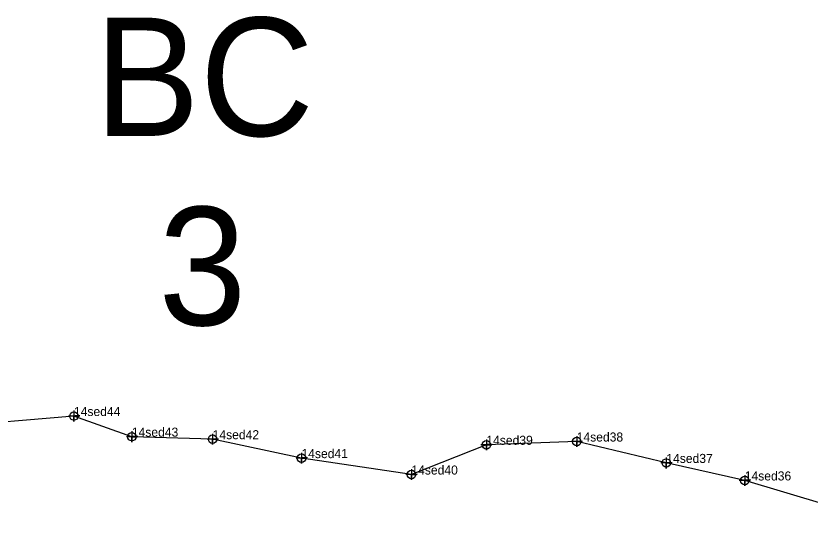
# Model space of a CAD drawing. Extents: x 2071991 to 2268989, y 436479 to 469629.
# Drawn here: x 2265110.3 to 2265548.9, y 442803.1 to 443084.9 of the extents above; entities that cross this region are included whole.
import ezdxf

# ---------------------------------------------------------------- set-up
doc = ezdxf.new("R2010")
doc.units = 0
for name, color, linetype in [('Default', 7, 'Continuous'), ('Exist Hydro Jurisdictional Stream or Body of Water NEU Mitigable', 7, 'Continuous'), ('Exist Hydro Jurisdictional Stream or Body of Water NEU Mitigable Cogo Comment', 7, 'Continuous'), ('Exist Hydro Jurisdictional Stream or Body of Water NEU Mitigable Cogo Point CELL', 7, 'Continuous')]:
    doc.layers.add(name, color=color, linetype=linetype)

msp = doc.modelspace()

# ---------------------------------------------------------------- linework, layer by layer
at = {"layer": 'Exist Hydro Jurisdictional Stream or Body of Water NEU Mitigable'}
msp.add_lwpolyline([(2265593.99, 442803.11), (2265557.87, 442814.81), (2265512.84, 442828.33), (2265469.53, 442838), (2265420.02, 442849.82), (2265370.12, 442848.02), (2265328.72, 442831.59), (2265268.01, 442840.66), (2265218.95, 442851.1), (2265174.32, 442852.51), (2265142.35, 442863.91), (2265072.37, 442857.96), (2265049.07, 442849.06), (2265037.62, 442838.59), (2265014.84, 442849.52), (2264989.6, 442842.76), (2264950.75, 442844.98)], dxfattribs=at)
at = {"layer": 'Exist Hydro Jurisdictional Stream or Body of Water NEU Mitigable Cogo Point CELL'}
for points in [[(2265142.35, 442866.91), (2265142.35, 442860.91), (2265142.35, 442863.91), (2265145.35, 442863.91), (2265139.35, 442863.91)], [(2265174.32, 442855.51), (2265174.32, 442849.51), (2265174.32, 442852.51), (2265177.32, 442852.51), (2265171.32, 442852.51)], [(2265218.95, 442854.1), (2265218.95, 442848.1), (2265218.95, 442851.1), (2265221.95, 442851.1), (2265215.95, 442851.1)], [(2265370.12, 442851.02), (2265370.12, 442845.02), (2265370.12, 442848.02), (2265373.12, 442848.02), (2265367.12, 442848.02)], [(2265420.02, 442852.82), (2265420.02, 442846.82), (2265420.02, 442849.82), (2265423.02, 442849.82), (2265417.02, 442849.82)], [(2265268.01, 442843.66), (2265268.01, 442837.66), (2265268.01, 442840.66), (2265271.01, 442840.66), (2265265.01, 442840.66)], [(2265469.53, 442841), (2265469.53, 442835), (2265469.53, 442838), (2265472.53, 442838), (2265466.53, 442838)], [(2265328.72, 442834.59), (2265328.72, 442828.59), (2265328.72, 442831.59), (2265331.72, 442831.59), (2265325.72, 442831.59)], [(2265512.84, 442831.33), (2265512.84, 442825.33), (2265512.84, 442828.33), (2265515.84, 442828.33), (2265509.84, 442828.33)]]:
    msp.add_lwpolyline(points, dxfattribs=at)
for centre in [(2265142.35, 442863.91), (2265174.32, 442852.51), (2265218.95, 442851.1), (2265370.12, 442848.02), (2265420.02, 442849.82), (2265268.01, 442840.66), (2265469.53, 442838), (2265328.72, 442831.59), (2265512.84, 442828.33)]:
    msp.add_circle(centre, 2.34, dxfattribs=at)

# ---------------------------------------------------------------- texts
at = {"layer": 'Default'}
for s, p in [('BC', (2265153.55, 443018.62)), ('3', (2265189.02, 442914.08))]:
    msp.add_text(s, height=65.34, dxfattribs=at).set_placement(p)
at = {"layer": 'Exist Hydro Jurisdictional Stream or Body of Water NEU Mitigable Cogo Comment'}
for s, p in [('14sed44', (2265142.35, 442863.91)), ('14sed43', (2265174.32, 442852.51)), ('14sed42', (2265218.95, 442851.1)), ('14sed39', (2265370.12, 442848.02)), ('14sed38', (2265420.02, 442849.82)), ('14sed41', (2265268.01, 442840.66)), ('14sed37', (2265469.53, 442838)), ('14sed40', (2265328.72, 442831.59)), ('14sed36', (2265512.84, 442828.33))]:
    msp.add_text(s, height=5, dxfattribs=at).set_placement(p)

doc.saveas('drawing.dxf')
